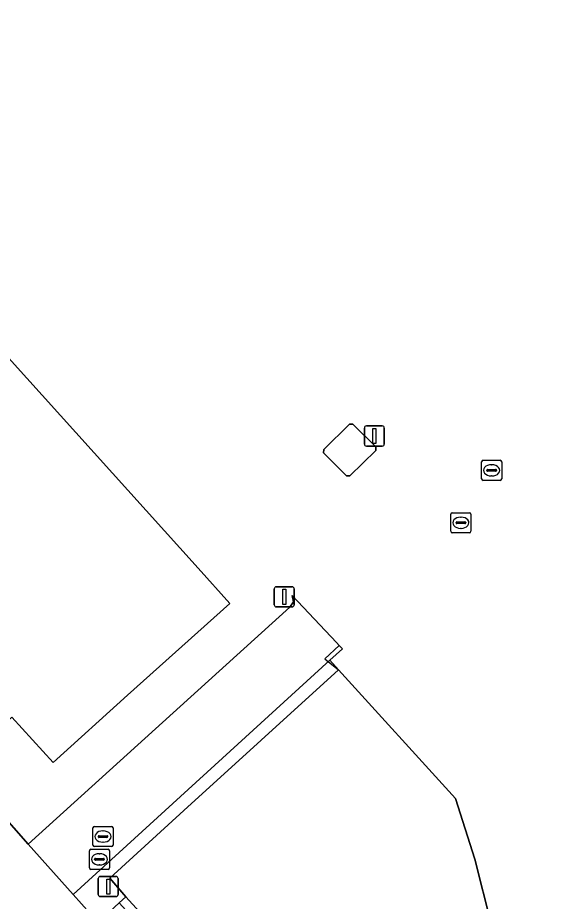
# Model space of a CAD drawing. Extents: x 158352 to 159489, y 383828 to 384603.
# Drawn here: x 159194.54 to 159221.82, y 384097.08 to 384141.09 of the extents above; entities that cross this region are included whole.
import ezdxf

# ---------------------------------------------------------------- set-up
doc = ezdxf.new("R2010")
doc.units = 0
for name, color, linetype in [('IMGEO_Erf', 7, 'Continuous'), ('IMGEO_Hek', 7, 'Continuous'), ('IMGEO_Kolk', 7, 'Continuous'), ('IMGEO_Lage_trafo', 7, 'Continuous'), ('IMGEO_Lichtmast', 7, 'Continuous'), ('IMGEO_Pand', 7, 'Continuous'), ('IMGEO_Rijbaan_lokaal_open', 7, 'Continuous'), ('IMGEO_Rioolput', 7, 'Continuous'), ('IMGEO_Terreindeel_open', 7, 'Continuous'), ('IMGEO_Verkeersregelinstallatiepaal', 7, 'Continuous'), ('IMGEO_Voetpad_open', 7, 'Continuous')]:
    doc.layers.add(name, color=color, linetype=linetype)

msp = doc.modelspace()

# ---------------------------------------------------------------- linework, layer by layer
at = {"layer": 'IMGEO_Erf'}
for points in [[(159171.084, 384149.722), (159185.601, 384133.513), (159187.066, 384134.826), (159189.395, 384136.913), (159192.68, 384133.274), (159190.36, 384131.205), (159188.883, 384129.887), (159203.524, 384113.671), (159205.104, 384111.921), (159200.019, 384107.346), (159196.302, 384104.001), (159194.252, 384106.255), (159193.059, 384105.174), (159161.487, 384140.229), (159162.686, 384141.276), (159160.544, 384143.714), (159164.298, 384147.018), (159169.448, 384151.549)], [(159212.379, 384119.714), (159212.38, 384119.538), (159211.081, 384118.264), (159210.914, 384118.264), (159209.781, 384119.412), (159209.786, 384119.583), (159211.063, 384120.844), (159211.233, 384120.846)]]:
    msp.add_lwpolyline(points, close=True, dxfattribs=at)
msp.add_lwpolyline([(159159.381, 384139.7), (159193.614, 384101.55), (159195.069, 384099.924), (159208.097, 384111.735), (159208.273, 384111.997), (159208.208, 384112.305), (159210.418, 384109.97), (159210.561, 384109.815), (159210.711, 384109.652), (159210.088, 384109.084), (159210.524, 384108.604), (159216.345, 384102.206), (159217.303, 384099.186), (159218.12, 384095.958), (159218.882, 384092.01), (159219.994, 384092.025), (159219.781, 384093.69), (159222.137, 384093.975)], dxfattribs=at)
at = {"layer": 'IMGEO_Hek'}
for points in [[(159208.208, 384112.305), (159210.418, 384109.97)], [(159210.418, 384109.97), (159210.561, 384109.815), (159209.843, 384109.159), (159210.526, 384108.602)]]:
    msp.add_lwpolyline(points, dxfattribs=at)
at = {"layer": 'IMGEO_Kolk'}
for p, q in [((159216.114, 384115.508), (159216.114, 384116.36)), ((159216.189, 384116.434), (159217.041, 384116.434)), ((159217.115, 384116.36), (159217.115, 384115.508)), ((159216.373, 384115.928), (159216.373, 384115.94)), ((159216.416, 384115.977), (159216.814, 384115.977)), ((159216.602, 384116.214), (159216.627, 384116.214)), ((159216.857, 384115.94), (159216.857, 384115.928)), ((159216.811, 384115.891), (159216.413, 384115.891)), ((159216.625, 384115.654), (159216.6, 384115.654)), ((159217.041, 384115.434), (159216.189, 384115.434)), ((159198.189, 384099.674), (159199.041, 384099.674)), ((159198.114, 384098.748), (159198.114, 384099.6)), ((159198.373, 384099.168), (159198.373, 384099.18)), ((159198.416, 384099.217), (159198.814, 384099.217)), ((159198.602, 384099.454), (159198.627, 384099.454)), ((159198.857, 384099.18), (159198.857, 384099.168)), ((159199.115, 384099.6), (159199.115, 384098.748)), ((159198.811, 384099.131), (159198.413, 384099.131)), ((159198.625, 384098.894), (159198.6, 384098.894)), ((159199.041, 384098.674), (159198.189, 384098.674))]:
    msp.add_line(p, q, dxfattribs=at)
for points in [[(159216.114, 384115.508), (159216.114, 384116.36)], [(159216.189, 384116.434), (159217.041, 384116.434)], [(159217.115, 384116.36), (159217.115, 384115.508)], [(159217.041, 384115.434), (159216.189, 384115.434)], [(159198.189, 384099.674), (159199.041, 384099.674)], [(159198.114, 384098.748), (159198.114, 384099.6)], [(159199.115, 384099.6), (159199.115, 384098.748)], [(159199.041, 384098.674), (159198.189, 384098.674)]]:
    msp.add_lwpolyline(points, dxfattribs=at)
for centre, radius, start, end in [((159216.191, 384116.358), 0.0765, 91.552, 178.448), ((159216.191, 384116.358), 0.0765, 91.552, 178.448), ((159217.039, 384116.358), 0.0765, 1.552, 88.448), ((159217.039, 384116.358), 0.0765, 1.552, 88.448), ((159216.413, 384115.937), 0.0403, 85.8775, 175.7526), ((159216.41, 384115.927), 0.0366, 178.938, 274.7102), ((159216.814, 384115.934), 0.043, 264.8664, 352.4533), ((159216.818, 384115.939), 0.0386, 1.7309, 96.639), ((159216.191, 384115.51), 0.0765, 181.552, 268.448), ((159216.191, 384115.51), 0.0765, 181.552, 268.448), ((159217.039, 384115.51), 0.0765, 271.552, 358.448), ((159217.039, 384115.51), 0.0765, 271.552, 358.448), ((159198.191, 384099.598), 0.0765, 91.552, 178.448), ((159198.191, 384099.598), 0.0765, 91.552, 178.448), ((159199.039, 384099.598), 0.0765, 1.552, 88.448), ((159199.039, 384099.598), 0.0765, 1.552, 88.448), ((159198.413, 384099.177), 0.0403, 85.8775, 175.7526), ((159198.818, 384099.179), 0.0386, 1.7309, 96.639), ((159198.191, 384098.75), 0.0765, 181.552, 268.448), ((159198.191, 384098.75), 0.0765, 181.552, 268.448), ((159198.41, 384099.167), 0.0366, 178.938, 274.7102), ((159198.814, 384099.174), 0.043, 264.8664, 352.4533), ((159199.039, 384098.75), 0.0765, 271.552, 358.448), ((159199.039, 384098.75), 0.0765, 271.552, 358.448)]:
    msp.add_arc(centre, radius, start, end, dxfattribs=at)
for centre, major_axis, ratio, start_param, end_param in [((159216.601, 384115.934), (-0.387, 0.002), 0.722429, 4.712389, 7.853982), ((159216.626, 384115.934), (-0.39, 0.002), 0.717154, 1.570796, 4.712389), ((159198.601, 384099.174), (-0.387, 0.002), 0.722429, 4.712389, 7.853982), ((159198.626, 384099.174), (-0.39, 0.002), 0.717154, 1.570796, 4.712389)]:
    msp.add_ellipse(centre, major_axis=major_axis, ratio=ratio, start_param=start_param, end_param=end_param, dxfattribs=at)
at = {"layer": 'IMGEO_Lage_trafo'}
msp.add_lwpolyline([(159212.379, 384119.714), (159211.233, 384120.846), (159211.063, 384120.844), (159209.786, 384119.583), (159209.781, 384119.412), (159210.914, 384118.264), (159211.081, 384118.264), (159212.38, 384119.538)], close=True, dxfattribs=at)
at = {"layer": 'IMGEO_Lichtmast'}
for p, q in [((159211.91, 384120.753), (159212.7, 384120.753)), ((159212.7, 384120.753), (159211.91, 384120.753)), ((159211.81, 384119.853), (159211.81, 384120.653)), ((159211.81, 384120.653), (159211.81, 384119.853)), ((159212.8, 384120.653), (159212.8, 384119.853)), ((159212.8, 384119.853), (159212.8, 384120.653)), ((159212.7, 384119.753), (159211.91, 384119.753)), ((159211.91, 384119.753), (159212.7, 384119.753))]:
    msp.add_line(p, q, dxfattribs=at)
msp.add_lwpolyline([(159212.23, 384120.628), (159212.38, 384120.628), (159212.38, 384119.878), (159212.23, 384119.878), (159212.23, 384120.628)], dxfattribs=at)
for centre, start, end in [((159211.91, 384120.653), 90, 180), ((159211.91, 384120.653), 90, 180), ((159212.7, 384120.653), 0, 90), ((159212.7, 384120.653), 360, 90), ((159211.91, 384119.853), 180, 270), ((159211.91, 384119.853), 180, 270), ((159212.7, 384119.853), 270, 0), ((159212.7, 384119.853), 270, 0)]:
    msp.add_arc(centre, 0.1, start, end, dxfattribs=at)
at = {"layer": 'IMGEO_Pand'}
msp.add_lwpolyline([(159203.524, 384113.671), (159188.883, 384129.887), (159190.36, 384131.205), (159192.68, 384133.274), (159189.395, 384136.913), (159187.066, 384134.826), (159185.601, 384133.513), (159171.084, 384149.722), (159169.448, 384151.549), (159164.298, 384147.018), (159160.544, 384143.714), (159162.686, 384141.276), (159161.487, 384140.229), (159193.059, 384105.174), (159194.252, 384106.255), (159196.302, 384104.001), (159200.019, 384107.346), (159205.104, 384111.921)], close=True, dxfattribs=at)
msp.add_lwpolyline([(159222.137, 384093.975), (159219.781, 384093.69), (159219.994, 384092.025), (159218.882, 384092.01), (159218.12, 384095.958), (159217.303, 384099.186), (159216.345, 384102.206), (159210.524, 384108.604), (159202.824, 384101.61), (159199.132, 384098.237), (159199.93, 384097.304), (159219.548, 384075.778)], dxfattribs=at)
at = {"layer": 'IMGEO_Rijbaan_lokaal_open'}
msp.add_lwpolyline([(159210.088, 384109.084), (159210.711, 384109.652), (159210.561, 384109.815), (159210.418, 384109.97), (159208.208, 384112.305), (159208.273, 384111.997), (159208.097, 384111.735), (159195.069, 384099.924), (159197.301, 384097.421)], close=True, dxfattribs=at)
at = {"layer": 'IMGEO_Rioolput'}
for p, q in [((159217.721, 384119.045), (159218.573, 384119.045)), ((159217.646, 384118.119), (159217.646, 384118.971)), ((159217.905, 384118.539), (159217.905, 384118.551)), ((159217.948, 384118.588), (159218.346, 384118.588)), ((159218.134, 384118.825), (159218.159, 384118.825)), ((159218.389, 384118.551), (159218.389, 384118.539)), ((159218.647, 384118.971), (159218.647, 384118.119)), ((159218.343, 384118.502), (159217.945, 384118.502)), ((159218.157, 384118.265), (159218.132, 384118.265)), ((159218.573, 384118.045), (159217.721, 384118.045)), ((159198.29, 384099.882), (159198.29, 384100.734)), ((159198.365, 384100.808), (159199.217, 384100.808)), ((159198.778, 384100.588), (159198.803, 384100.588)), ((159199.291, 384100.734), (159199.291, 384099.882)), ((159198.549, 384100.302), (159198.549, 384100.314)), ((159198.987, 384100.265), (159198.589, 384100.265)), ((159198.592, 384100.351), (159198.99, 384100.351)), ((159199.033, 384100.314), (159199.033, 384100.302)), ((159199.217, 384099.808), (159198.365, 384099.808)), ((159198.801, 384100.028), (159198.776, 384100.028))]:
    msp.add_line(p, q, dxfattribs=at)
for points in [[(159217.721, 384119.045), (159218.573, 384119.045)], [(159217.646, 384118.119), (159217.646, 384118.971)], [(159218.647, 384118.971), (159218.647, 384118.119)], [(159218.573, 384118.045), (159217.721, 384118.045)], [(159198.29, 384099.882), (159198.29, 384100.734)], [(159198.365, 384100.808), (159199.217, 384100.808)], [(159199.291, 384100.734), (159199.291, 384099.882)], [(159199.217, 384099.808), (159198.365, 384099.808)]]:
    msp.add_lwpolyline(points, dxfattribs=at)
for centre, radius, start, end in [((159217.723, 384118.969), 0.0765, 91.552, 178.448), ((159217.723, 384118.969), 0.0765, 91.552, 178.448), ((159218.571, 384118.969), 0.0765, 1.552, 88.448), ((159218.571, 384118.969), 0.0765, 1.552, 88.448), ((159217.945, 384118.548), 0.0403, 85.8775, 175.7526), ((159217.942, 384118.538), 0.0366, 178.938, 274.7102), ((159218.346, 384118.545), 0.043, 264.8664, 352.4533), ((159218.35, 384118.55), 0.0386, 1.7309, 96.639), ((159217.723, 384118.121), 0.0765, 181.552, 268.448), ((159217.723, 384118.121), 0.0765, 181.552, 268.448), ((159218.571, 384118.121), 0.0765, 271.552, 358.448), ((159218.571, 384118.121), 0.0765, 271.552, 358.448), ((159198.367, 384100.732), 0.0765, 91.552, 178.448), ((159198.367, 384100.732), 0.0765, 91.552, 178.448), ((159199.215, 384100.732), 0.0765, 1.552, 88.448), ((159199.215, 384100.732), 0.0765, 1.552, 88.448), ((159198.589, 384100.311), 0.0403, 85.8775, 175.7526), ((159198.586, 384100.301), 0.0366, 178.938, 274.7102), ((159198.99, 384100.308), 0.043, 264.8664, 352.4533), ((159198.994, 384100.313), 0.0386, 1.7309, 96.639), ((159198.367, 384099.884), 0.0765, 181.552, 268.448), ((159198.367, 384099.884), 0.0765, 181.552, 268.448), ((159199.215, 384099.884), 0.0765, 271.552, 358.448), ((159199.215, 384099.884), 0.0765, 271.552, 358.448)]:
    msp.add_arc(centre, radius, start, end, dxfattribs=at)
for centre, major_axis, ratio, start_param, end_param in [((159218.133, 384118.545), (-0.387, 0.002), 0.722429, 4.712389, 7.853982), ((159218.158, 384118.545), (-0.39, 0.002), 0.717154, 1.570796, 4.712389), ((159198.777, 384100.308), (-0.387, 0.002), 0.722429, 4.712389, 7.853982), ((159198.802, 384100.308), (-0.39, 0.002), 0.717154, 1.570796, 4.712389)]:
    msp.add_ellipse(centre, major_axis=major_axis, ratio=ratio, start_param=start_param, end_param=end_param, dxfattribs=at)
at = {"layer": 'IMGEO_Terreindeel_open'}
msp.add_lwpolyline([(159199.93, 384097.304), (159199.596, 384097.005), (159219.515, 384075.109), (159219.548, 384075.778)], close=True, dxfattribs=at)
at = {"layer": 'IMGEO_Verkeersregelinstallatiepaal'}
for p, q in [((159207.322, 384111.845), (159207.322, 384112.645)), ((159207.322, 384112.645), (159207.322, 384111.845)), ((159207.422, 384112.745), (159208.212, 384112.745)), ((159208.212, 384112.745), (159207.422, 384112.745)), ((159208.312, 384112.645), (159208.312, 384111.845)), ((159208.312, 384111.845), (159208.312, 384112.645)), ((159208.212, 384111.745), (159207.422, 384111.745)), ((159207.422, 384111.745), (159208.212, 384111.745)), ((159198.655, 384098.318), (159199.445, 384098.318)), ((159199.445, 384098.318), (159198.655, 384098.318)), ((159198.555, 384097.418), (159198.555, 384098.218)), ((159198.555, 384098.218), (159198.555, 384097.418)), ((159199.545, 384098.218), (159199.545, 384097.418)), ((159199.545, 384097.418), (159199.545, 384098.218)), ((159199.445, 384097.318), (159198.655, 384097.318)), ((159198.655, 384097.318), (159199.445, 384097.318))]:
    msp.add_line(p, q, dxfattribs=at)
for points in [[(159207.742, 384112.62), (159207.892, 384112.62), (159207.892, 384111.87), (159207.742, 384111.87), (159207.742, 384112.62)], [(159198.975, 384098.193), (159199.125, 384098.193), (159199.125, 384097.443), (159198.975, 384097.443), (159198.975, 384098.193)]]:
    msp.add_lwpolyline(points, dxfattribs=at)
for centre, start, end in [((159207.422, 384112.645), 90, 180), ((159207.422, 384112.645), 90, 180), ((159208.212, 384112.645), 0, 90), ((159208.212, 384112.645), 360, 90), ((159207.422, 384111.845), 180, 270), ((159207.422, 384111.845), 180, 270), ((159208.212, 384111.845), 270, 0), ((159208.212, 384111.845), 270, 0), ((159198.655, 384098.218), 90, 180), ((159198.655, 384098.218), 90, 180), ((159199.445, 384098.218), 0, 90), ((159199.445, 384098.218), 360, 90), ((159198.655, 384097.418), 180, 270), ((159198.655, 384097.418), 180, 270), ((159199.445, 384097.418), 270, 0), ((159199.445, 384097.418), 270, 0)]:
    msp.add_arc(centre, 0.1, start, end, dxfattribs=at)
at = {"layer": 'IMGEO_Voetpad_open'}
msp.add_lwpolyline([(159198.657, 384096.134), (159198.542, 384096.028), (159197.301, 384097.421), (159195.069, 384099.924), (159193.614, 384101.55), (159159.381, 384139.7), (159157.158, 384137.639), (159164.18, 384129.749), (159170.635, 384122.552), (159172.745, 384120.154)], dxfattribs=at)
msp.add_lwpolyline([(159210.524, 384108.604), (159210.088, 384109.084), (159197.301, 384097.421), (159198.542, 384096.028), (159198.657, 384096.134), (159199.596, 384097.005), (159199.93, 384097.304), (159199.132, 384098.237), (159202.824, 384101.61)], close=True, dxfattribs=at)

doc.saveas('drawing.dxf')
